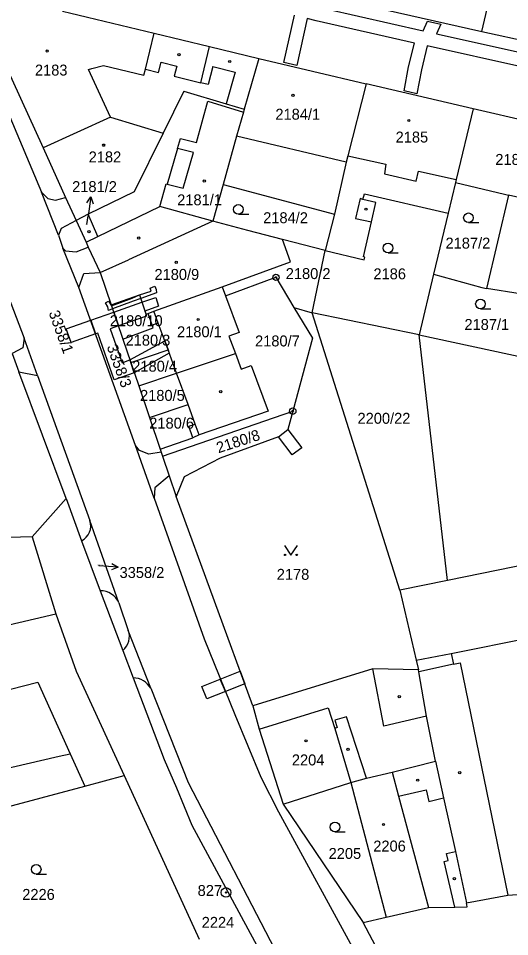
# Model space of a CAD drawing. Extents: x -755819 to -753140, y -1169796 to -1166000.
# Drawn here: x -754828 to -754751.7, y -1168163 to -1168020.1 of the extents above; entities that cross this region are included whole.
import ezdxf

# ---------------------------------------------------------------- set-up
doc = ezdxf.new("R2010")
doc.units = 0
for name, color, linetype in [('Vrstva 1', 7, 'Continuous'), ('Vrstva 16', 7, 'Continuous'), ('Vrstva 17', 7, 'Continuous'), ('Vrstva 18', 7, 'Continuous'), ('Vrstva 19', 7, 'Continuous'), ('Vrstva 24', 7, 'Continuous'), ('Vrstva 25', 7, 'Continuous'), ('Vrstva 27', 7, 'Continuous'), ('Vrstva 4', 7, 'Continuous')]:
    doc.layers.add(name, color=color, linetype=linetype)

msp = doc.modelspace()

# ---------------------------------------------------------------- linework, layer by layer
at = {"layer": 'Vrstva 1'}
for p, q in [((-754756.01, -1168022.15), (-754753.6, -1168011.99)), ((-754833.95, -1168019.05), (-754824.19, -1168040.28)), ((-754821.16, -1168019.03), (-754806.94, -1168022.45)), ((-754772.81, -1168018.39), (-754756.01, -1168022.15)), ((-754806.94, -1168022.45), (-754798.32, -1168024.51)), ((-754756.01, -1168022.15), (-754738.31, -1168026.08)), ((-754798.32, -1168024.51), (-754790.68, -1168026.35)), ((-754790.68, -1168026.35), (-754792.92, -1168034.26)), ((-754790.68, -1168026.35), (-754773.97, -1168030.31)), ((-754832.63, -1168027.72), (-754824.43, -1168047.17)), ((-754773.97, -1168030.31), (-754776.83, -1168041.53)), ((-754757.36, -1168034.22), (-754773.97, -1168030.31)), ((-754802.29, -1168031.45), (-754805.52, -1168037.99)), ((-754802.29, -1168031.45), (-754795.73, -1168033.42)), ((-754795.73, -1168033.42), (-754792.92, -1168034.26)), ((-754793.05, -1168034.74), (-754794.11, -1168038.46)), ((-754792.92, -1168034.26), (-754793.05, -1168034.74)), ((-754757.36, -1168034.22), (-754759.98, -1168045.19)), ((-754740.75, -1168038.08), (-754757.36, -1168034.22)), ((-754813.69, -1168035.5), (-754824.19, -1168040.28)), ((-754813.69, -1168035.5), (-754805.52, -1168037.99)), ((-754805.52, -1168037.99), (-754810.02, -1168047.09)), ((-754794.11, -1168038.46), (-754796.2, -1168045.95)), ((-754824.19, -1168040.28), (-754820.71, -1168047.97)), ((-754776.83, -1168041.53), (-754777.07, -1168042.49)), ((-754777.07, -1168042.49), (-754778.89, -1168050.58)), ((-754836.6, -1168045.12), (-754827.12, -1168069.89)), ((-754759.98, -1168045.19), (-754760.1, -1168045.67)), ((-754796.2, -1168045.95), (-754797.81, -1168051.69)), ((-754796.2, -1168045.95), (-754778.89, -1168050.58)), ((-754760.1, -1168045.67), (-754761.24, -1168050.44)), ((-754760.1, -1168045.67), (-754752.5, -1168047.47)), ((-754821.81, -1168053.84), (-754824.43, -1168047.17)), ((-754820.71, -1168047.97), (-754819.02, -1168051.57)), ((-754810.02, -1168047.09), (-754817.19, -1168050.58)), ((-754774.49, -1168048.28), (-754774.25, -1168047.4)), ((-754774.25, -1168047.4), (-754761.24, -1168050.44)), ((-754751.85, -1168047.62), (-754755.3, -1168062.13)), ((-754752.5, -1168047.47), (-754751.85, -1168047.62)), ((-754743.54, -1168049.58), (-754751.85, -1168047.62)), ((-754772.49, -1168048.78), (-754774.49, -1168048.28)), ((-754773.18, -1168051.8), (-754772.49, -1168048.78)), ((-754817.19, -1168050.58), (-754819.02, -1168051.57)), ((-754815.67, -1168054.07), (-754817.19, -1168050.58)), ((-754778.89, -1168050.58), (-754780.37, -1168056.22)), ((-754761.24, -1168050.44), (-754763.51, -1168059.92)), ((-754819.02, -1168051.57), (-754817.5, -1168054.96)), ((-754797.81, -1168051.69), (-754810.92, -1168057.67)), ((-754792.37, -1168053.11), (-754797.81, -1168051.69)), ((-754774.41, -1168057.2), (-754773.18, -1168051.8)), ((-754821.81, -1168053.84), (-754821.11, -1168055.88)), ((-754786.98, -1168054.51), (-754792.37, -1168053.11)), ((-754817.5, -1168054.96), (-754815.67, -1168054.07)), ((-754817.5, -1168054.96), (-754817.16, -1168055.74)), ((-754785.72, -1168057.98), (-754786.98, -1168054.51)), ((-754780.37, -1168056.22), (-754786.98, -1168054.51)), ((-754818.61, -1168062), (-754821.11, -1168055.88)), ((-754817.16, -1168055.74), (-754815.29, -1168059.66)), ((-754782.39, -1168065.92), (-754780.37, -1168056.22)), ((-754780.37, -1168056.22), (-754774.32, -1168057.71)), ((-754815.29, -1168059.66), (-754810.92, -1168057.67)), ((-754796.38, -1168061.87), (-754785.72, -1168057.98)), ((-754774.21, -1168057.25), (-754774.41, -1168057.2)), ((-754774.32, -1168057.71), (-754774.21, -1168057.25)), ((-754815.29, -1168059.66), (-754813.59, -1168064.7)), ((-754795.86, -1168063.28), (-754788, -1168060.41)), ((-754788, -1168060.41), (-754785.2, -1168065.1)), ((-754763.51, -1168059.92), (-754765.77, -1168069.35)), ((-754763.51, -1168059.92), (-754755.99, -1168062.02)), ((-754809.84, -1168086.58), (-754818.61, -1168062)), ((-754806.97, -1168065.67), (-754796.38, -1168061.87)), ((-754796.38, -1168061.87), (-754795.86, -1168063.28)), ((-754755.99, -1168062.02), (-754755.3, -1168062.13)), ((-754750.05, -1168062.97), (-754755.3, -1168062.13)), ((-754813.59, -1168064.7), (-754809.21, -1168063.16)), ((-754809.21, -1168063.16), (-754808.21, -1168066.11)), ((-754795.86, -1168063.28), (-754793.74, -1168068.99)), ((-754813.59, -1168064.7), (-754811.79, -1168070.02)), ((-754785.2, -1168065.1), (-754782.39, -1168065.92)), ((-754785.2, -1168065.1), (-754782.35, -1168069.87)), ((-754808.21, -1168066.11), (-754807.88, -1168066.02)), ((-754807.88, -1168066.02), (-754806.97, -1168065.67)), ((-754807.24, -1168067.83), (-754807.88, -1168066.02)), ((-754765.77, -1168069.35), (-754782.39, -1168065.92)), ((-754768.75, -1168109.08), (-754782.39, -1168065.92)), ((-754806.28, -1168067.55), (-754807.24, -1168067.83)), ((-754807.07, -1168068.29), (-754807.24, -1168067.83)), ((-754804.76, -1168071.7), (-754806.28, -1168067.55)), ((-754811.79, -1168070.02), (-754807.07, -1168068.29)), ((-754793.74, -1168068.99), (-754795.3, -1168069.57)), ((-754795.3, -1168069.57), (-754794.31, -1168072.26)), ((-754765.77, -1168069.35), (-754749.19, -1168072.96)), ((-754761.35, -1168107.57), (-754765.77, -1168069.35)), ((-754825.03, -1168075.7), (-754827.12, -1168069.89)), ((-754811.79, -1168070.02), (-754810.56, -1168073.66)), ((-754782.35, -1168069.87), (-754785.4, -1168081.22)), ((-754829.01, -1168072.24), (-754827.94, -1168075.12)), ((-754810.56, -1168073.66), (-754804.76, -1168071.7)), ((-754803.44, -1168075.3), (-754804.76, -1168071.7)), ((-754794.31, -1168072.26), (-754793.42, -1168074.71)), ((-754810.56, -1168073.66), (-754809.33, -1168077.29)), ((-754820.62, -1168094.84), (-754827.94, -1168075.12)), ((-754809.33, -1168077.29), (-754803.44, -1168075.3)), ((-754801.66, -1168080.17), (-754803.44, -1168075.3)), ((-754793.42, -1168074.71), (-754791.83, -1168074.12)), ((-754791.83, -1168074.12), (-754789.19, -1168081.23)), ((-754825.03, -1168075.7), (-754816.91, -1168098.23)), ((-754809.33, -1168077.29), (-754807.67, -1168082.2)), ((-754807.67, -1168082.2), (-754801.66, -1168080.17)), ((-754800.53, -1168083.25), (-754801.66, -1168080.17)), ((-754807.67, -1168082.2), (-754806.01, -1168087.12)), ((-754805.64, -1168088.22), (-754785.4, -1168081.22)), ((-754789.19, -1168081.23), (-754799.91, -1168084.94)), ((-754785.4, -1168081.22), (-754786.17, -1168084.1)), ((-754801.56, -1168083.59), (-754800.53, -1168083.25)), ((-754800.9, -1168085.39), (-754801.56, -1168083.59)), ((-754799.91, -1168084.94), (-754800.9, -1168085.39)), ((-754787.63, -1168085.22), (-754796.65, -1168088.54)), ((-754785.46, -1168088.05), (-754787.63, -1168085.22)), ((-754786.17, -1168084.1), (-754784, -1168086.94)), ((-754806.92, -1168094.75), (-754809.84, -1168086.58)), ((-754806.01, -1168087.12), (-754800.9, -1168085.39)), ((-754806.01, -1168087.12), (-754805.85, -1168087.6)), ((-754805.85, -1168087.6), (-754805.64, -1168088.22)), ((-754784, -1168086.94), (-754785.46, -1168088.05)), ((-754805.64, -1168088.22), (-754804.6, -1168091.3)), ((-754796.65, -1168088.54), (-754802.26, -1168091.43)), ((-754804.6, -1168091.3), (-754803.51, -1168094.51)), ((-754802.26, -1168091.43), (-754803.51, -1168094.51)), ((-754820.62, -1168094.84), (-754825.88, -1168100.76)), ((-754820.62, -1168094.84), (-754818.23, -1168101.41)), ((-754806.92, -1168094.75), (-754799.18, -1168116.66)), ((-754791.59, -1168127.09), (-754803.51, -1168094.51)), ((-754812.39, -1168111.05), (-754816.91, -1168098.23)), ((-754825.88, -1168100.76), (-754841.16, -1168101.31)), ((-754825.88, -1168100.76), (-754822.19, -1168112.74)), ((-754818.23, -1168101.41), (-754815.29, -1168109.17)), ((-754742.21, -1168103.67), (-754761.35, -1168107.57)), ((-754761.35, -1168107.57), (-754768.75, -1168109.08)), ((-754815.29, -1168109.17), (-754811.78, -1168118.46)), ((-754768.75, -1168109.08), (-754766.2, -1168119.96)), ((-754812.39, -1168111.05), (-754810.94, -1168115.33)), ((-754844.67, -1168118.08), (-754822.19, -1168112.74)), ((-754822.19, -1168112.74), (-754821.87, -1168113.65)), ((-754821.87, -1168113.65), (-754819.02, -1168121.67)), ((-754807.45, -1168124.34), (-754810.94, -1168115.33)), ((-754799.18, -1168116.66), (-754794.41, -1168128.44)), ((-754811.78, -1168118.46), (-754810.18, -1168122.7)), ((-754766.2, -1168119.96), (-754765.85, -1168121.47)), ((-754819.02, -1168121.67), (-754811.6, -1168137.91)), ((-754772.96, -1168121.33), (-754791.59, -1168127.09)), ((-754765.85, -1168121.47), (-754772.96, -1168121.33)), ((-754765.8, -1168121.77), (-754765.85, -1168121.47)), ((-754764.59, -1168128.66), (-754765.8, -1168121.77)), ((-754810.18, -1168122.7), (-754805.37, -1168135.42)), ((-754807.45, -1168124.34), (-754801.63, -1168138.99)), ((-754791.59, -1168127.09), (-754790.59, -1168130.73)), ((-754794.41, -1168128.44), (-754790.37, -1168138.19)), ((-754763.2, -1168135.67), (-754764.59, -1168128.66)), ((-754790.59, -1168130.73), (-754786.87, -1168142.38)), ((-754805.37, -1168135.42), (-754803.47, -1168139.82)), ((-754769.94, -1168137.37), (-754763.2, -1168135.67)), ((-754763.2, -1168135.67), (-754761.95, -1168141.4)), ((-754817.7, -1168139.55), (-754811.6, -1168137.91)), ((-754811.6, -1168137.91), (-754799.93, -1168163.35)), ((-754790.37, -1168138.19), (-754787.61, -1168143.57)), ((-754773.91, -1168138.32), (-754769.94, -1168137.37)), ((-754843.25, -1168146.41), (-754817.7, -1168139.55)), ((-754801.63, -1168138.99), (-754779.58, -1168181.56)), ((-754786.87, -1168142.38), (-754776.38, -1168138.99)), ((-754776.38, -1168138.99), (-754773.91, -1168138.32)), ((-754776.38, -1168138.99), (-754770.9, -1168159.97)), ((-754803.47, -1168139.82), (-754801.06, -1168145.63)), ((-754786.87, -1168142.38), (-754774.47, -1168160.79)), ((-754761.95, -1168141.4), (-754760.13, -1168149.76)), ((-754787.61, -1168143.57), (-754722.5, -1168262.7)), ((-754801.06, -1168145.63), (-754779.7, -1168185.27)), ((-754760.13, -1168149.76), (-754758.38, -1168157.7)), ((-754758.38, -1168157.7), (-754751.97, -1168156.51)), ((-754751.97, -1168156.51), (-754748.16, -1168156.23)), ((-754758.29, -1168158.33), (-754758.38, -1168157.7)), ((-754770.9, -1168159.97), (-754764.3, -1168158.44)), ((-754764.3, -1168158.44), (-754760.19, -1168158.37)), ((-754760.19, -1168158.37), (-754758.29, -1168158.33)), ((-754774.47, -1168160.79), (-754770.9, -1168159.97)), ((-754731.38, -1168241.34), (-754774.47, -1168160.79))]:
    msp.add_line(p, q, dxfattribs=at)
at = {"layer": 'Vrstva 16'}
for p, q in [((-754816.74, -1168047.89), (-754817.19, -1168050.86)), ((-754817.4, -1168052.21), (-754817.19, -1168050.86)), ((-754812.54, -1168105.48), (-754815.54, -1168105.32))]:
    msp.add_line(p, q, dxfattribs=at)
for points in [[(-754817.38, -1168048.81), (-754816.74, -1168047.89), (-754816.39, -1168048.96)], [(-754813.52, -1168104.93), (-754812.54, -1168105.48), (-754813.57, -1168105.92)]]:
    msp.add_lwpolyline(points, dxfattribs=at)
at = {"layer": 'Vrstva 24'}
for centre, radius in [((-754788, -1168060.41), 0.5), ((-754788, -1168060.41), 0.1), ((-754785.4, -1168081.22), 0.5), ((-754785.4, -1168081.22), 0.1), ((-754795.77, -1168156.11), 0.75), ((-754795.77, -1168156.11), 0.1)]:
    msp.add_circle(centre, radius, dxfattribs=at)
at = {"layer": 'Vrstva 25'}
for p, q in [((-754793.84, -1168050.6), (-754792.24, -1168050.6)), ((-754758.09, -1168051.9), (-754756.49, -1168051.9)), ((-754770.59, -1168056.61), (-754768.99, -1168056.61)), ((-754756.23, -1168065.3), (-754754.63, -1168065.3)), ((-754786.68, -1168102.15), (-754785.68, -1168103.65)), ((-754785.68, -1168103.65), (-754784.68, -1168102.15)), ((-754778.84, -1168146.68), (-754777.24, -1168146.68)), ((-754825.25, -1168153.27), (-754823.65, -1168153.27))]:
    msp.add_line(p, q, dxfattribs=at)
msp.add_lwpolyline([(-754814.68, -1168039.71), (-754814.59, -1168039.86), (-754814.68, -1168040.01), (-754814.86, -1168040.01), (-754814.95, -1168039.86), (-754814.86, -1168039.71)], close=True, dxfattribs=at)
for centre, radius in [((-754823.55, -1168025.21), 0.175), ((-754803.08, -1168025.76), 0.175), ((-754795.18, -1168026.83), 0.175), ((-754785.36, -1168032.11), 0.175), ((-754767.36, -1168036.01), 0.175), ((-754799.14, -1168045.43), 0.175), ((-754793.84, -1168049.85), 0.75), ((-754774.03, -1168049.81), 0.175), ((-754758.09, -1168051.15), 0.75), ((-754817.05, -1168053.31), 0.175), ((-754809.32, -1168054.31), 0.175), ((-754770.59, -1168055.86), 0.75), ((-754803.5, -1168058.07), 0.175), ((-754756.23, -1168064.55), 0.75), ((-754800.09, -1168066.97), 0.175), ((-754796.58, -1168078.2), 0.175), ((-754786.58, -1168103.6), 0.112), ((-754784.78, -1168103.6), 0.112), ((-754768.84, -1168125.63), 0.175), ((-754783.33, -1168132.52), 0.175), ((-754776.8, -1168133.85), 0.175), ((-754759.45, -1168137.49), 0.175), ((-754765.98, -1168138.64), 0.175), ((-754778.84, -1168145.93), 0.75), ((-754771.29, -1168145.53), 0.175), ((-754825.25, -1168152.52), 0.75), ((-754760.27, -1168153.95), 0.175)]:
    msp.add_circle(centre, radius, dxfattribs=at)
at = {"layer": 'Vrstva 27'}
for p, q in [((-754780.21, -1168018.66), (-754765.12, -1168022.08)), ((-754786.77, -1168026.97), (-754785.14, -1168019.63)), ((-754783.14, -1168020.13), (-754784.76, -1168027.44)), ((-754781.78, -1168020.52), (-754783.14, -1168020.13)), ((-754766.5, -1168023.98), (-754781.78, -1168020.52)), ((-754765.12, -1168022.08), (-754764.46, -1168020.57)), ((-754764.46, -1168020.57), (-754762.41, -1168021.02)), ((-754762.41, -1168021.02), (-754763.06, -1168022.51)), ((-754763.06, -1168022.51), (-754749.76, -1168025.49)), ((-754767.42, -1168027.69), (-754766.5, -1168023.98)), ((-754764.49, -1168024.41), (-754765.4, -1168028.13)), ((-754749.66, -1168027.72), (-754764.49, -1168024.41)), ((-754784.76, -1168027.44), (-754786.77, -1168026.97)), ((-754768.1, -1168031.38), (-754767.42, -1168027.69)), ((-754765.4, -1168028.13), (-754766.09, -1168031.86)), ((-754766.09, -1168031.86), (-754768.1, -1168031.38)), ((-754807.55, -1168062.1), (-754806.8, -1168061.81)), ((-754807.37, -1168062.57), (-754807.55, -1168062.1)), ((-754806.8, -1168061.81), (-754806.62, -1168062.28)), ((-754806.62, -1168062.28), (-754806.56, -1168062.82)), ((-754813.54, -1168064.85), (-754810.35, -1168063.66)), ((-754810.35, -1168063.66), (-754809.21, -1168063.16)), ((-754809.02, -1168063.71), (-754810.17, -1168064.12)), ((-754809.21, -1168063.16), (-754807.37, -1168062.57)), ((-754806.56, -1168062.82), (-754809.02, -1168063.71)), ((-754808.82, -1168064.3), (-754806.69, -1168063.55)), ((-754806.69, -1168063.55), (-754806.23, -1168064.88)), ((-754814.47, -1168064.38), (-754814.04, -1168064.13)), ((-754814.11, -1168065.02), (-754814.47, -1168064.38)), ((-754814, -1168065.56), (-754814.11, -1168065.02)), ((-754814.04, -1168064.13), (-754813.54, -1168064.85)), ((-754813.38, -1168065.33), (-754814, -1168065.56)), ((-754813.54, -1168064.85), (-754813.38, -1168065.33)), ((-754813.54, -1168064.85), (-754813.38, -1168065.33)), ((-754810.17, -1168064.12), (-754813.38, -1168065.33)), ((-754813.2, -1168065.84), (-754808.82, -1168064.3)), ((-754806.23, -1168064.88), (-754808.36, -1168065.66)), ((-754816.79, -1168067.1), (-754813.2, -1168065.84)), ((-754813.2, -1168065.84), (-754812.48, -1168067.97)), ((-754812.48, -1168067.97), (-754813.2, -1168065.84)), ((-754808.1, -1168066.43), (-754812.48, -1168067.97)), ((-754808.36, -1168065.66), (-754808.21, -1168066.11)), ((-754808.21, -1168066.11), (-754808.1, -1168066.43)), ((-754820.59, -1168068.44), (-754816.79, -1168067.1)), ((-754816.03, -1168069.22), (-754816.79, -1168067.1)), ((-754816.79, -1168067.1), (-754816.03, -1168069.22)), ((-754812.48, -1168067.97), (-754813.76, -1168068.42)), ((-754819.84, -1168070.56), (-754820.59, -1168068.44)), ((-754816.03, -1168069.22), (-754819.84, -1168070.56)), ((-754815.7, -1168069.1), (-754816.03, -1168069.22)), ((-754813.15, -1168076.35), (-754815.7, -1168069.1)), ((-754813.76, -1168068.42), (-754811.9, -1168073.7)), ((-754810.69, -1168073.27), (-754805.28, -1168070.27)), ((-754805.28, -1168070.27), (-754804.76, -1168071.7)), ((-754804.57, -1168072.21), (-754810.02, -1168075.25)), ((-754804.76, -1168071.7), (-754804.57, -1168072.21)), ((-754811.9, -1168073.7), (-754810.69, -1168073.27)), ((-754810.69, -1168073.27), (-754810.56, -1168073.66)), ((-754810.56, -1168073.66), (-754810.69, -1168073.27)), ((-754810.56, -1168073.66), (-754810.02, -1168075.25)), ((-754810.02, -1168075.25), (-754810.56, -1168073.66)), ((-754810.02, -1168075.25), (-754813.15, -1168076.35)), ((-754796.65, -1168122.92), (-754793.56, -1168121.7)), ((-754793.56, -1168121.7), (-754792.85, -1168123.65)), ((-754799.53, -1168124.06), (-754796.65, -1168122.92)), ((-754796.65, -1168122.92), (-754795.86, -1168124.85)), ((-754795.86, -1168124.85), (-754796.65, -1168122.92)), ((-754792.85, -1168123.65), (-754795.86, -1168124.85)), ((-754798.76, -1168126), (-754799.53, -1168124.06)), ((-754795.86, -1168124.85), (-754798.76, -1168126))]:
    msp.add_line(p, q, dxfattribs=at)
at = {"layer": 'Vrstva 4'}
for p, q in [((-754808.26, -1168028.03), (-754806.94, -1168022.45)), ((-754799.69, -1168030.13), (-754798.32, -1168024.51)), ((-754817.12, -1168028.06), (-754816.62, -1168027.93)), ((-754813.69, -1168035.5), (-754817.12, -1168028.06)), ((-754816.62, -1168027.93), (-754814.81, -1168027.47)), ((-754814.81, -1168027.47), (-754808.51, -1168028.95)), ((-754808.51, -1168028.95), (-754808.26, -1168028.03)), ((-754808.26, -1168028.03), (-754806.23, -1168028.53)), ((-754806.23, -1168028.53), (-754805.84, -1168026.96)), ((-754805.84, -1168026.96), (-754803.42, -1168027.56)), ((-754803.42, -1168027.56), (-754803.8, -1168029.12)), ((-754797.83, -1168027.62), (-754798.52, -1168030.42)), ((-754797.83, -1168027.62), (-754794.33, -1168028.48)), ((-754803.8, -1168029.12), (-754799.69, -1168030.13)), ((-754794.33, -1168028.48), (-754795.73, -1168033.42)), ((-754798.52, -1168030.42), (-754799.69, -1168030.13)), ((-754800.36, -1168039.42), (-754798.6, -1168033.01)), ((-754798.6, -1168033.01), (-754793.05, -1168034.74)), ((-754803.28, -1168040.37), (-754802.84, -1168038.81)), ((-754802.84, -1168038.81), (-754800.36, -1168039.42)), ((-754777.07, -1168042.49), (-754794.11, -1168038.46)), ((-754803.28, -1168040.37), (-754804.89, -1168045.93)), ((-754800.81, -1168040.97), (-754803.28, -1168040.37)), ((-754802.44, -1168046.55), (-754800.81, -1168040.97)), ((-754776.83, -1168041.53), (-754770.91, -1168042.82)), ((-754770.91, -1168042.82), (-754771.12, -1168044.31)), ((-754771.12, -1168044.31), (-754766.22, -1168045.43)), ((-754766.22, -1168045.43), (-754765.83, -1168043.92)), ((-754765.83, -1168043.92), (-754759.98, -1168045.19)), ((-754806.06, -1168049.37), (-754805.08, -1168045.88)), ((-754805.08, -1168045.88), (-754804.89, -1168045.93)), ((-754804.89, -1168045.93), (-754802.44, -1168046.55)), ((-754824.43, -1168047.17), (-754823.46, -1168048.14)), ((-754823.46, -1168048.14), (-754822.27, -1168048.43)), ((-754822.27, -1168048.43), (-754820.71, -1168047.97)), ((-754774.91, -1168048.13), (-754775.63, -1168051.24)), ((-754774.49, -1168048.28), (-754774.91, -1168048.13)), ((-754815.67, -1168054.07), (-754806.06, -1168049.37)), ((-754797.81, -1168051.69), (-754806.06, -1168049.37)), ((-754819.02, -1168051.57), (-754821.38, -1168052.84)), ((-754775.63, -1168051.24), (-754773.18, -1168051.8)), ((-754821.38, -1168052.84), (-754821.81, -1168053.84)), ((-754821.11, -1168055.88), (-754820.69, -1168056.29)), ((-754820.69, -1168056.29), (-754819.03, -1168056.45)), ((-754819.03, -1168056.45), (-754817.16, -1168055.74)), ((-754818.61, -1168062), (-754817.86, -1168059.82)), ((-754817.86, -1168059.82), (-754815.29, -1168059.66)), ((-754806.28, -1168067.55), (-754806.97, -1168065.67)), ((-754827.12, -1168069.89), (-754827.35, -1168071.37)), ((-754827.35, -1168071.37), (-754829.01, -1168072.24)), ((-754803.44, -1168075.3), (-754794.31, -1168072.26)), ((-754827.94, -1168075.12), (-754825.03, -1168075.7)), ((-754799.91, -1168084.94), (-754800.53, -1168083.25)), ((-754787.63, -1168085.22), (-754786.17, -1168084.1)), ((-754809.22, -1168087.33), (-754809.84, -1168086.58)), ((-754807.74, -1168087.94), (-754809.22, -1168087.33)), ((-754805.85, -1168087.6), (-754807.74, -1168087.94)), ((-754804.6, -1168091.3), (-754806.8, -1168093.16)), ((-754806.8, -1168093.16), (-754806.92, -1168094.75)), ((-754760.77, -1168118.93), (-754739.77, -1168114.69)), ((-754766.2, -1168119.96), (-754760.77, -1168118.93)), ((-754760.77, -1168118.93), (-754760.4, -1168120.58)), ((-754760.4, -1168120.58), (-754765.8, -1168121.77)), ((-754760.4, -1168120.58), (-754759.38, -1168120.36)), ((-754759.38, -1168120.36), (-754751.97, -1168156.51)), ((-754771.24, -1168130.22), (-754772.96, -1168121.33)), ((-754842.44, -1168127.82), (-754824.99, -1168123.37)), ((-754824.99, -1168123.37), (-754819.96, -1168134.54)), ((-754790.59, -1168130.73), (-754779.87, -1168127.39)), ((-754779.87, -1168127.39), (-754778.85, -1168130.59)), ((-754777.06, -1168128.77), (-754778.84, -1168129.33)), ((-754778.84, -1168129.33), (-754778.47, -1168130.47)), ((-754773.91, -1168138.32), (-754777.06, -1168128.77)), ((-754764.59, -1168128.66), (-754771.24, -1168130.22)), ((-754778.47, -1168130.47), (-754778.85, -1168130.59)), ((-754778.85, -1168130.59), (-754776.38, -1168138.99)), ((-754845.04, -1168140.24), (-754821.68, -1168134.93)), ((-754821.68, -1168134.93), (-754819.96, -1168134.54)), ((-754819.96, -1168134.54), (-754817.7, -1168139.55)), ((-754769.94, -1168137.37), (-754768.98, -1168141.15)), ((-754768.98, -1168141.15), (-754764.65, -1168140.13)), ((-754764.65, -1168140.13), (-754764.23, -1168141.97)), ((-754768.98, -1168141.15), (-754764.3, -1168158.44)), ((-754764.23, -1168141.97), (-754761.95, -1168141.4)), ((-754761.5, -1168150.07), (-754760.13, -1168149.76)), ((-754761.25, -1168151.11), (-754761.5, -1168150.07)), ((-754761.88, -1168151.3), (-754761.25, -1168151.11)), ((-754760.19, -1168158.37), (-754761.88, -1168151.3))]:
    msp.add_line(p, q, dxfattribs=at)
for centre, radius, start, end in [((-754819.34, -1168099.09), 2.57, 295.4588, 19.455), ((-754815.31, -1168112.37), 3.2, 24.3727, 89.7186), ((-754813.55, -1168116.31), 2.78, 309.3961, 20.5589), ((-754810.31, -1168126.01), 3.31, 30.2942, 87.7166)]:
    msp.add_arc(centre, radius, start, end, dxfattribs=at)

# ---------------------------------------------------------------- texts
at = {"layer": 'Vrstva 16'}
for s, p in [('2181/2', (-754819.67, -1168047.15)), ('3358/2', (-754812.3, -1168107.18))]:
    msp.add_text(s, height=1.7, dxfattribs=at).set_placement(p)
at = {"layer": 'Vrstva 17'}
msp.add_text('827', height=1.7, dxfattribs=at).set_placement((-754800.17, -1168156.65))
at = {"layer": 'Vrstva 18'}
for s, height, p in [('2184/2', 1.7, (-754789.99, -1168051.99)), ('2187/2', 1.7, (-754761.66, -1168055.94)), ('2180/2', 1.7, (-754786.48, -1168060.68)), ('2186', 1.7, (-754772.86, -1168060.72)), ('2180/10', 1.7, (-754813.82, -1168068.01)), ('2187/1', 1.7, (-754758.72, -1168068.6)), ('2180/3', 1.7, (-754811.37, -1168071.04)), ('2180/7', 1.7, (-754791.25, -1168071.16)), ('2180/4', 1.7, (-754810.33, -1168075.09)), ('2180/5', 1.7, (-754809.12, -1168079.63)), ('2180/6', 1.7, (-754807.69, -1168083.95)), ('2200/22', 1.7, (-754775.33, -1168083.19)), ('3358/2', 0.2, (-754815.75, -1168105.31)), ('2178', 1.7, (-754787.88, -1168107.47)), ('2205', 1.7, (-754779.82, -1168150.89)), ('2226', 1.7, (-754827.42, -1168157.26)), ('2224', 1.7, (-754799.54, -1168161.61))]:
    msp.add_text(s, height=height, dxfattribs=at).set_placement(p)
for s, rotation, p in [('3358/1', 289.8021, (-754823.34, -1168065.91)), ('3358/3', 289.8021, (-754814.32, -1168071.19)), ('2180/8', 17.9336, (-754796.94, -1168087.79))]:
    msp.add_text(s, height=1.7, rotation=rotation, dxfattribs=at).set_placement(p)
at = {"layer": 'Vrstva 19'}
for s, height, p in [('2183', 1.7, (-754825.45, -1168029.02)), ('2184/1', 1.7, (-754788.09, -1168035.89)), ('2185', 1.7, (-754769.41, -1168039.44)), ('2182', 1.7, (-754817.1, -1168042.53)), ('2188/1', 1.7, (-754753.92, -1168042.92)), ('2181/1', 1.7, (-754803.35, -1168049.21)), ('2181/2', 0.1, (-754817.61, -1168052.21)), ('2180/9', 1.7, (-754806.88, -1168060.81)), ('2180/1', 1.7, (-754803.37, -1168069.73)), ('2204', 1.7, (-754785.53, -1168136.34)), ('2206', 1.7, (-754772.88, -1168149.74))]:
    msp.add_text(s, height=height, dxfattribs=at).set_placement(p)

doc.saveas('drawing.dxf')
